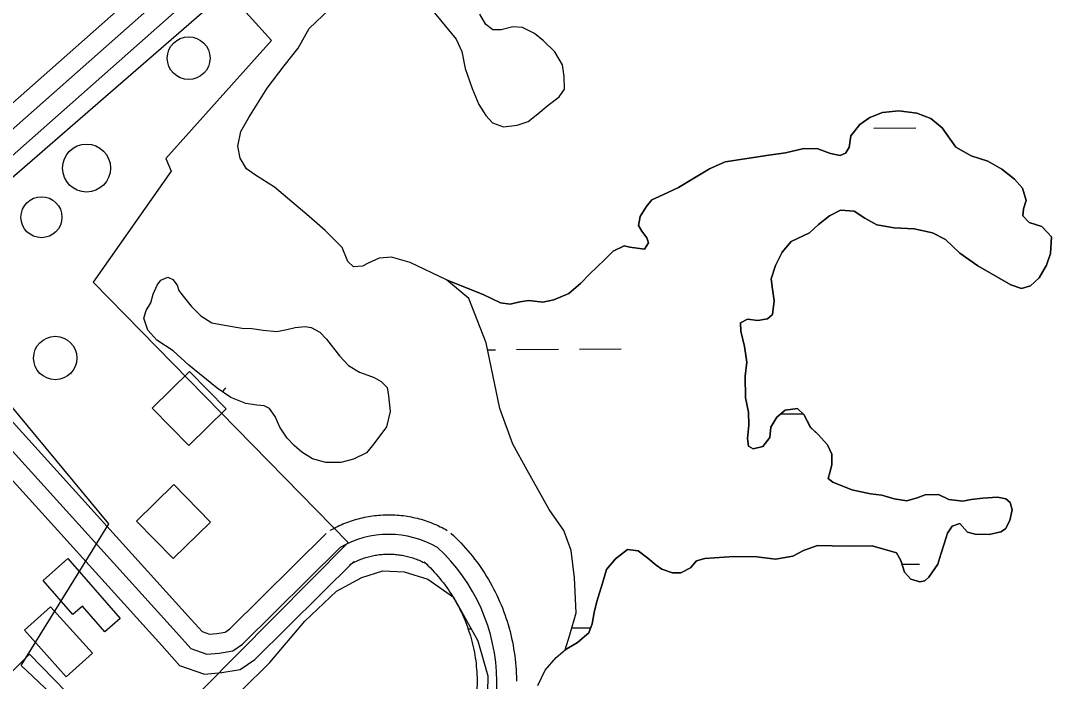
# Model space of a CAD drawing. Extents: x 3568792 to 3606828, y 529143 to 554785.
# Drawn here: x 3583388 to 3584174, y 546034 to 546538 of the extents above; entities that cross this region are included whole.
import ezdxf

# ---------------------------------------------------------------- set-up
doc = ezdxf.new("R2010")
doc.units = 0
for name, color, linetype in [('V-BLDG-OTLN', 7, 'Continuous'), ('V-DOMW-TANK', 7, 'Continuous'), ('V-ROAD-CNTR', 7, 'Continuous'), ('V-SITE-OTLN', 7, 'Continuous'), ('V-TOPO-SHOR', 7, 'Continuous'), ('V-WETL-SWMP', 7, 'Continuous')]:
    doc.layers.add(name, color=color, linetype=linetype)

msp = doc.modelspace()

# ---------------------------------------------------------------- linework, layer by layer
at = {"layer": 'V-BLDG-OTLN'}
for points in [[(3583516.47, 546270.61), (3583487.84, 546242.67), (3583515.77, 546214.04), (3583544.4, 546241.97)], [(3583504.57, 546184.36), (3583475.94, 546156.43), (3583503.88, 546127.8), (3583532.51, 546155.73)], [(3583423.71, 546127.8), (3583463.5, 546082.22), (3583451.94, 546072.12), (3583434.93, 546091.61), (3583427.53, 546085.15), (3583404.75, 546111.24)], [(3583442.42, 546055.63), (3583410.53, 546091.16), (3583390.55, 546073.22), (3583422.44, 546037.7)], [(3583394.54, 546054.99), (3583365.91, 546027.06), (3583393.84, 545998.43), (3583422.47, 546026.36)]]:
    msp.add_lwpolyline(points, close=True, dxfattribs=at)
at = {"layer": 'V-DOMW-TANK'}
for centre, radius in [((3583515.76, 546509.46), 16.32), ((3583437.92, 546425.67), 18.29), ((3583403.55, 546388.17), 15.63), ((3583414.09, 546280.81), 16.54)]:
    msp.add_circle(centre, radius, dxfattribs=at)
at = {"layer": 'V-ROAD-CNTR'}
for points in [[(3583288.69, 546393.34), (3583711.27, 546767.29)], [(3582522.5, 545706.37), (3583094.26, 546201.26), (3583721.21, 546756.06)], [(3583279.26, 546344.94), (3583732.27, 546745.81)], [(3583258.81, 546345.19), (3583506.5, 546071.55), (3583517.31, 546059.25), (3583529.7, 546055), (3583539.08, 546055.81), (3583549.36, 546057.61), (3583556.71, 546062.58), (3583631.15, 546136.37)], [(3583279.26, 546344.94), (3583517.7, 546081.53), (3583525.95, 546072.14), (3583531.56, 546070.22), (3583537.14, 546070.7), (3583543.62, 546071.83), (3583547.14, 546074.22), (3583620.59, 546147.03)], [(3583256.79, 546325.06), (3583495.31, 546061.57), (3583508.67, 546046.35), (3583527.84, 546039.78), (3583541.02, 546040.93), (3583555.11, 546043.38), (3583566.28, 546050.95), (3583641.71, 546125.72)], [(3583623.74, 546149.42), (3583625.02, 546150.15), (3583626.43, 546150.9), (3583627.77, 546151.59), (3583629.17, 546152.29), (3583630.62, 546152.98), (3583631.99, 546153.6), (3583633.42, 546154.23), (3583634.9, 546154.84), (3583636.35, 546155.4), (3583637.81, 546155.95), (3583639.25, 546156.45), (3583640.72, 546156.95), (3583642.26, 546157.43), (3583643.76, 546157.87), (3583645.23, 546158.27), (3583646.73, 546158.66), (3583648.26, 546159.02), (3583649.8, 546159.36), (3583651.34, 546159.67), (3583652.83, 546159.95), (3583654.39, 546160.21), (3583655.95, 546160.44), (3583657.47, 546160.63), (3583659.03, 546160.81), (3583660.6, 546160.96), (3583662.14, 546161.08), (3583663.68, 546161.17), (3583665.26, 546161.24), (3583666.86, 546161.27), (3583668.37, 546161.28), (3583669.91, 546161.27), (3583671.49, 546161.23), (3583673.08, 546161.16), (3583674.6, 546161.06), (3583676.16, 546160.94), (3583677.76, 546160.78), (3583679.26, 546160.6), (3583680.79, 546160.4), (3583682.37, 546160.17), (3583683.9, 546159.9), (3583685.45, 546159.62), (3583686.96, 546159.3), (3583688.45, 546158.98), (3583690.02, 546158.6), (3583691.51, 546158.21), (3583692.99, 546157.79), (3583694.53, 546157.34), (3583696, 546156.87), (3583697.46, 546156.38), (3583698.93, 546155.85), (3583700.39, 546155.31), (3583701.88, 546154.72), (3583703.3, 546154.12), (3583704.69, 546153.52), (3583706.15, 546152.86), (3583707.56, 546152.17), (3583708.92, 546151.5), (3583710.33, 546150.77), (3583711.71, 546150.01), (3583712.9, 546149.33)], [(3583715.69, 546147.29), (3583717.6, 546145.52), (3583719.56, 546143.62), (3583721.42, 546141.76), (3583723.3, 546139.82), (3583725.16, 546137.82), (3583726.92, 546135.86), (3583728.7, 546133.83), (3583730.45, 546131.74), (3583732.13, 546129.66), (3583733.8, 546127.52), (3583735.39, 546125.41), (3583736.97, 546123.25), (3583738.55, 546120.99), (3583740.05, 546118.76), (3583741.49, 546116.53), (3583742.92, 546114.26), (3583744.31, 546111.94), (3583745.66, 546109.61), (3583746.97, 546107.23), (3583748.22, 546104.89), (3583749.45, 546102.48), (3583750.64, 546100.04), (3583751.76, 546097.63), (3583752.86, 546095.18), (3583753.91, 546092.68), (3583754.92, 546090.19), (3583755.88, 546087.7), (3583756.82, 546085.15), (3583757.69, 546082.57), (3583758.51, 546080.06), (3583759.29, 546077.51), (3583760.05, 546074.89), (3583760.75, 546072.27), (3583761.38, 546069.69), (3583762, 546067.07), (3583762.56, 546064.38), (3583763.06, 546061.79), (3583763.54, 546059.15), (3583763.97, 546056.46), (3583764.33, 546053.8), (3583764.67, 546051.12), (3583764.94, 546048.47), (3583765.18, 546045.81), (3583765.37, 546043.07), (3583765.51, 546040.41), (3583765.6, 546037.75), (3583765.66, 546035.01), (3583765.65, 546034.38)], [(3583638.56, 546123.33), (3583639.54, 546123.89), (3583640.41, 546124.36), (3583641.38, 546124.85), (3583642.31, 546125.32), (3583643.2, 546125.75), (3583644.19, 546126.19), (3583645.15, 546126.61), (3583646.06, 546126.99), (3583647.03, 546127.37), (3583648.01, 546127.73), (3583649.02, 546128.08), (3583650, 546128.42), (3583650.95, 546128.71), (3583651.93, 546129), (3583652.97, 546129.28), (3583653.98, 546129.55), (3583654.98, 546129.79), (3583655.98, 546130.01), (3583656.99, 546130.21), (3583658.04, 546130.4), (3583659.05, 546130.57), (3583660.05, 546130.72), (3583661.11, 546130.85), (3583662.12, 546130.97), (3583663.15, 546131.07), (3583664.2, 546131.15), (3583665.25, 546131.21), (3583666.26, 546131.26), (3583667.26, 546131.28), (3583668.34, 546131.28), (3583669.39, 546131.28), (3583670.41, 546131.25), (3583671.42, 546131.2), (3583672.5, 546131.13), (3583673.52, 546131.05), (3583674.51, 546130.96), (3583675.58, 546130.83), (3583676.63, 546130.69), (3583677.6, 546130.55), (3583678.65, 546130.37), (3583679.65, 546130.18), (3583680.68, 546129.97), (3583681.71, 546129.74), (3583682.69, 546129.5), (3583683.7, 546129.24), (3583684.71, 546128.96), (3583685.68, 546128.67), (3583686.68, 546128.35), (3583687.67, 546128.02), (3583688.64, 546127.67), (3583689.63, 546127.31), (3583690.55, 546126.94), (3583691.52, 546126.53), (3583692.52, 546126.1), (3583693.42, 546125.69), (3583694.34, 546125.25), (3583695.31, 546124.76), (3583696.21, 546124.29), (3583697.11, 546123.8), (3583698.08, 546123.25)], [(3583695.3, 546125.29), (3583696.96, 546123.75), (3583698.48, 546122.27), (3583700.04, 546120.71), (3583701.56, 546119.14), (3583703.01, 546117.59), (3583704.48, 546115.95), (3583705.92, 546114.31), (3583707.28, 546112.68), (3583708.64, 546111), (3583709.98, 546109.28), (3583711.3, 546107.52), (3583712.58, 546105.77), (3583713.8, 546104.03), (3583715, 546102.25), (3583716.2, 546100.39), (3583717.36, 546098.56), (3583718.47, 546096.7), (3583719.55, 546094.84), (3583720.59, 546092.94), (3583721.62, 546091.01), (3583722.61, 546089.08), (3583723.54, 546087.16), (3583724.47, 546085.17), (3583725.35, 546083.2), (3583726.19, 546081.21), (3583727.01, 546079.19), (3583727.79, 546077.15), (3583728.53, 546075.14), (3583729.22, 546073.12), (3583729.9, 546071.01), (3583730.54, 546068.93), (3583731.14, 546066.87), (3583731.69, 546064.81), (3583732.22, 546062.64), (3583732.72, 546060.55), (3583733.15, 546058.47), (3583733.57, 546056.3), (3583733.96, 546054.14), (3583734.29, 546052.06), (3583734.59, 546049.89), (3583734.86, 546047.74), (3583735.08, 546045.58), (3583735.28, 546043.41), (3583735.42, 546041.27), (3583735.53, 546039.1), (3583735.61, 546036.92), (3583735.65, 546034.78), (3583735.65, 546034.51)], [(3583735.66, 546034.86), (3583733.96, 545972.88), (3583730.86, 545911.42), (3583726.7, 545849.89), (3583721.82, 545788.06), (3583715.54, 545726.67), (3583708.19, 545665.5), (3583706.62, 545652.67)]]:
    msp.add_lwpolyline(points, dxfattribs=at)
for centre, radius, start, end in [((3583668.25, 546071.9), 74.39, 59.95689, 119.91827), ((3583611.48, 546033.67), 139.18, 0.32111, 47.50664), ((3580198.78, 546111.34), 3552.71, 352.55253, 358.75977)]:
    msp.add_arc(centre, radius, start, end, dxfattribs=at)
at = {"layer": 'V-SITE-OTLN'}
msp.add_lwpolyline([(3583307.62, 546354.71), (3583544.9, 546560.92), (3583578.83, 546523), (3583498.45, 546433.07), (3583502.44, 546423.32), (3583442.9, 546338.58), (3583637.32, 546140.23), (3583552.4, 546054.49), (3583479.69, 545981.08), (3583464.36, 545974.43), (3583388.13, 546046.27), (3583442.67, 546134.5), (3583454.98, 546154.41), (3583297.75, 546343.81)], close=True, dxfattribs=at)
at = {"layer": 'V-TOPO-SHOR'}
for points in [[(3583712.22, 546340.35), (3583684.53, 546353.55), (3583670.4, 546357.7), (3583661.09, 546356.88), (3583652.7, 546353.11), (3583648.25, 546350.73), (3583641.39, 546350.36), (3583637.05, 546354.35), (3583632.83, 546365.19), (3583619.83, 546378.14), (3583607.76, 546388.63), (3583581.22, 546411.11), (3583566.68, 546420.17), (3583559.91, 546425.18), (3583555.15, 546433.09), (3583553.35, 546442.42), (3583555.5, 546453.65), (3583561.55, 546464.32), (3583575.64, 546486.6), (3583588.65, 546503.52), (3583599.16, 546517.05), (3583607.74, 546532.08), (3583638.6, 546561.92)], [(3583692.38, 546557.58), (3583719.72, 546523.83), (3583723.97, 546514.45), (3583726.69, 546501.68), (3583731.82, 546486.41), (3583737, 546474.08), (3583742.24, 546465.67), (3583747.53, 546460.2), (3583755.81, 546457.12), (3583766.11, 546458.42), (3583774.48, 546461.21), (3583781.92, 546466.96), (3583789.87, 546473.68), (3583798.3, 546479.91), (3583802.31, 546485.71), (3583801.99, 546495.51), (3583800.67, 546504.35), (3583794.96, 546514.23), (3583786.29, 546522.7), (3583779.53, 546528.2), (3583770.3, 546532.77), (3583762.97, 546533.38), (3583754.12, 546531.08), (3583747.75, 546531.19), (3583742.44, 546535.2), (3583737.67, 546543.11)], [(3584112.35, 546173), (3584105.96, 546171.64), (3584095.21, 546172.8), (3584087.44, 546176.85), (3584077.15, 546176.53), (3584071.24, 546174.18), (3584063.36, 546171.87), (3584053.6, 546173.5), (3584044.34, 546176.1), (3584035.55, 546177.23), (3584021.4, 546180.41), (3584006.81, 546186.04), (3584003.43, 546189.04), (3584004.48, 546193.43), (3584006.05, 546199.27), (3584006.19, 546207.6), (3584002.88, 546214.51), (3583995.67, 546222.46), (3583989.89, 546227.94), (3583984.67, 546237.82), (3583979.85, 546242.31), (3583970.53, 546241), (3583964.07, 546235.72), (3583959.54, 546227.97), (3583958.91, 546220.14), (3583953.41, 546213.38), (3583946.04, 546211.55), (3583942.64, 546213.56), (3583941.76, 546219.45), (3583942.92, 546229.72), (3583942.59, 546239.52), (3583940.33, 546250.32), (3583940.12, 546266.97), (3583941.28, 546277.73), (3583939.52, 546289.51), (3583936.78, 546301.31), (3583936.4, 546307.68), (3583941.83, 546310.52), (3583949.65, 546309.41), (3583957.02, 546310.76), (3583960.99, 546314.11), (3583962.14, 546324.38), (3583960.82, 546333.21), (3583959.98, 546341.06), (3583963.09, 546351.29), (3583968.16, 546361.49), (3583975.15, 546369.69), (3583988.97, 546376.31), (3583995.93, 546382.56), (3584004.37, 546389.27), (3584012.76, 546393.54), (3584023.03, 546392.87), (3584031.26, 546387.35), (3584040.48, 546382.3), (3584053.66, 546380.12), (3584068.83, 546379.37), (3584082.97, 546376.2), (3584092.68, 546371.13), (3584103.76, 546360.67), (3584117.31, 546351.14), (3584132.35, 546342.56), (3584142.53, 546336.51), (3584150.81, 546333.92), (3584157.69, 546335.76), (3584164.16, 546342.02), (3584169.71, 546351.72), (3584172.8, 546360.48), (3584173.5, 546373.2), (3584166.29, 546381.15), (3584156.55, 546384.26), (3584151.74, 546389.23), (3584152.32, 546394.61), (3584154.39, 546400.94), (3584151.6, 546410.29), (3584145.36, 546417.25), (3584135.69, 546424.76), (3584125.02, 546430.81), (3584112.36, 546434.94), (3584100.72, 546441.5), (3584090.2, 546456.37), (3584081.51, 546463.37), (3584070.81, 546467.47), (3584057.12, 546469.17), (3584044.86, 546467.91), (3584035.01, 546464.16), (3584027.57, 546458.9), (3584020.57, 546450.2), (3584019.44, 546441.41), (3584016.43, 546437.05), (3584012.48, 546435.16), (3584005.17, 546436.75), (3583995.43, 546440.34), (3583984.67, 546440.53), (3583970.9, 546437.33), (3583958.14, 546435.59)], [(3583958.14, 546435.59), (3583924.76, 546430.28), (3583912.92, 546425.09), (3583900.06, 546417.47), (3583889.18, 546410.8), (3583877.33, 546405.13), (3583868.95, 546401.35)], [(3583868.95, 546401.35), (3583864.45, 546396.04), (3583859.92, 546388.78), (3583858.83, 546381.94), (3583861.2, 546377.49), (3583865.03, 546372.53), (3583866.44, 546368.59), (3583863.41, 546363.74), (3583852.18, 546365.4), (3583847.79, 546366.46), (3583839.4, 546362.19), (3583832.93, 546355.94), (3583821.48, 546344.87), (3583814.5, 546337.64), (3583805.56, 546329.96), (3583794.22, 546325.26), (3583785.87, 546323.44), (3583775.11, 546324.6), (3583768.24, 546323.74), (3583760.87, 546321.9), (3583753.54, 546323), (3583740.92, 546329.09), (3583712.22, 546340.35)], [(3583510.5, 546329.36), (3583517.58, 546320.35), (3583525.03, 546312.98), (3583533.5, 546307.57), (3583543.02, 546305.76), (3583556.48, 546303.56), (3583564.05, 546303.43), (3583572.58, 546301.97), (3583583.1, 546301.14), (3583590.7, 546302.66), (3583596.98, 546304.19), (3583604.56, 546304.73), (3583609.16, 546303.99), (3583615.68, 546300.59), (3583620.86, 546295.23), (3583630.85, 546282.55), (3583637.64, 546275.2), (3583646.11, 546270.11), (3583652.33, 546267.71), (3583657.24, 546265.98), (3583662.45, 546262.93), (3583666.98, 546258.24), (3583668.2, 546251.96), (3583669.31, 546240.09), (3583666.48, 546228.29), (3583657.04, 546215.28), (3583651.33, 546208.47), (3583641.37, 546203.69), (3583631.78, 546201.22), (3583620.26, 546201.09), (3583610.1, 546203.9), (3583601.96, 546208.97), (3583596.12, 546214.01), (3583590.94, 546219.69), (3583585.16, 546228.02), (3583581.68, 546236.31), (3583577.5, 546242.3), (3583573.25, 546244.35), (3583567.66, 546244.78), (3583559.46, 546246.23), (3583548.01, 546250.7), (3583537.6, 546257.79), (3583515.84, 546275.28), (3583503.84, 546286.34), (3583491.47, 546294.45), (3583484.69, 546302.14), (3583481.54, 546311.08), (3583483.29, 546316.98), (3583487.01, 546322.84), (3583488.77, 546329.39), (3583491.85, 546336.26), (3583494.55, 546340.16), (3583499.85, 546342.38), (3583503.77, 546340.66), (3583506.99, 546336.33), (3583508.24, 546332.36), (3583510.5, 546329.36)], [(3584141.94, 546156.83), (3584143.55, 546165.13), (3584142.17, 546170.54), (3584138.79, 546173.53), (3584132.45, 546174.62), (3584121.17, 546173.83), (3584112.35, 546173)], [(3583802.93, 546058.27), (3583812.33, 546063.98), (3583820.77, 546071.18), (3583823.34, 546078), (3583824.96, 546086.78), (3583827.05, 546095.07), (3583831.21, 546109.2), (3583834.32, 546119.43), (3583841.31, 546127.63), (3583850.25, 546134.83), (3583858.55, 546133.71), (3583865.8, 546128.2), (3583872.07, 546122.71), (3583876.43, 546119.7), (3583884.71, 546117.11), (3583891.07, 546117), (3583898.48, 546120.79), (3583902.98, 546126.1), (3583909.37, 546127.95), (3583931.43, 546129.54), (3583949.05, 546129.24), (3583963.22, 546127.53), (3583976.48, 546129.76), (3583984.39, 546134.03), (3583995.22, 546137.77), (3584006.48, 546137.57), (3584020.18, 546137.34), (3584036.84, 546137.55), (3584055.35, 546132.34), (3584058.68, 546126.41), (3584061.47, 546117.55), (3584066.27, 546112.08), (3584073.09, 546110.01), (3584077.02, 546110.92), (3584080.01, 546113.81), (3584087.03, 546123.48), (3584089.12, 546131.29), (3584091.7, 546139.07), (3584094.29, 546147.35), (3584097.8, 546152.68), (3584103.71, 546154.54), (3584109.48, 546148.08), (3584115.33, 546146.51), (3584126.1, 546146.33), (3584134.94, 546148.14), (3584138.41, 546150.53), (3584141.94, 546156.83)], [(3583781.91, 546031.2), (3583787.49, 546042.86), (3583795.98, 546052.51), (3583802.93, 546058.27)]]:
    msp.add_lwpolyline(points, dxfattribs=at)
at = {"layer": 'V-WETL-SWMP'}
for p, q in [((3584038.12, 546456.01), (3584070.12, 546456.28)), ((3583743.64, 546287.02), (3583749.63, 546287.07)), ((3583765.63, 546287.21), (3583797.63, 546287.48)), ((3583813.63, 546287.61), (3583845.63, 546287.88)), ((3583967.37, 546238.17), (3583984.15, 546238.31)), ((3584059.59, 546123.51), (3584072.93, 546123.62)), ((3583728.27, 546074.28), (3583731.14, 546074.3)), ((3583807.82, 546074.95), (3583822.24, 546075.07))]:
    msp.add_line(p, q, dxfattribs=at)
for points in [[(3583802.93, 546058.27), (3583806.36, 546069.77), (3583811.08, 546086.47), (3583810.05, 546113.14), (3583807.44, 546133.92), (3583801.78, 546149.31), (3583790.7, 546165.29), (3583773.93, 546195.19), (3583762.91, 546215.12), (3583753.01, 546242.43), (3583742.5, 546292.46), (3583729.25, 546326.24), (3583712.22, 546340.35), (3583740.92, 546329.09), (3583753.54, 546323), (3583760.87, 546321.9), (3583768.24, 546323.73), (3583775.11, 546324.6), (3583785.86, 546323.44), (3583794.22, 546325.26), (3583805.56, 546329.96), (3583814.5, 546337.64), (3583821.48, 546344.87), (3583832.93, 546355.94), (3583839.4, 546362.19), (3583847.79, 546366.46), (3583852.18, 546365.4), (3583863.41, 546363.75), (3583866.43, 546368.59), (3583865.03, 546372.53), (3583861.2, 546377.49), (3583858.83, 546381.94), (3583859.92, 546388.78), (3583864.45, 546396.04), (3583868.95, 546401.35), (3583877.33, 546405.13), (3583889.18, 546410.8), (3583900.06, 546417.47), (3583912.92, 546425.09), (3583924.76, 546430.28), (3583958.14, 546435.59), (3583970.9, 546437.33), (3583984.67, 546440.53), (3583995.44, 546440.34), (3584005.17, 546436.75), (3584012.48, 546435.16), (3584016.43, 546437.05), (3584019.44, 546441.41), (3584020.57, 546450.2), (3584027.57, 546458.9), (3584035.01, 546464.16), (3584044.86, 546467.91), (3584057.12, 546469.17), (3584070.81, 546467.47), (3584081.51, 546463.37), (3584090.2, 546456.37), (3584100.72, 546441.5), (3584112.36, 546434.94), (3584125.02, 546430.81), (3584135.69, 546424.76), (3584145.36, 546417.25), (3584151.6, 546410.29), (3584154.39, 546400.94), (3584152.32, 546394.61), (3584151.74, 546389.23), (3584156.55, 546384.26), (3584166.29, 546381.15), (3584173.5, 546373.2), (3584172.8, 546360.48), (3584169.71, 546351.72), (3584164.16, 546342.02), (3584157.69, 546335.76), (3584150.81, 546333.92), (3584142.52, 546336.51), (3584132.35, 546342.56), (3584117.31, 546351.14), (3584103.76, 546360.67), (3584092.68, 546371.14), (3584082.97, 546376.2), (3584068.83, 546379.37), (3584053.66, 546380.12), (3584040.48, 546382.3), (3584031.26, 546387.35), (3584023.03, 546392.88), (3584012.76, 546393.54), (3584004.37, 546389.27), (3583995.93, 546382.56), (3583988.97, 546376.31), (3583975.15, 546369.69), (3583968.15, 546361.49), (3583963.09, 546351.29), (3583959.98, 546341.06), (3583960.82, 546333.21), (3583962.14, 546324.38), (3583960.99, 546314.11), (3583957.02, 546310.76), (3583949.65, 546309.41), (3583941.83, 546310.52), (3583936.4, 546307.68), (3583936.78, 546301.31), (3583939.52, 546289.51)], [(3583939.52, 546289.51), (3583941.28, 546277.73), (3583940.12, 546266.97), (3583940.33, 546250.32), (3583942.59, 546239.52), (3583942.92, 546229.72), (3583941.76, 546219.45), (3583942.64, 546213.56), (3583946.04, 546211.55), (3583953.41, 546213.38), (3583958.91, 546220.14), (3583959.53, 546227.97), (3583964.07, 546235.72), (3583970.53, 546241), (3583979.85, 546242.31), (3583984.67, 546237.82), (3583989.89, 546227.95), (3583995.67, 546222.46), (3584002.88, 546214.51), (3584006.19, 546207.59), (3584006.05, 546199.27), (3584004.48, 546193.43), (3584003.43, 546189.04), (3584006.81, 546186.04), (3584021.4, 546180.41), (3584035.55, 546177.23), (3584044.34, 546176.1), (3584053.6, 546173.5), (3584063.37, 546171.87), (3584071.24, 546174.18), (3584077.15, 546176.53), (3584087.44, 546176.85), (3584095.21, 546172.8), (3584105.96, 546171.64), (3584112.35, 546173), (3584121.17, 546173.83), (3584132.45, 546174.62), (3584138.79, 546173.53), (3584142.17, 546170.54), (3584143.55, 546165.13), (3584141.94, 546156.83), (3584138.41, 546150.53), (3584134.94, 546148.14), (3584126.09, 546146.33), (3584115.33, 546146.51), (3584109.48, 546148.08), (3584103.71, 546154.54), (3584097.8, 546152.68), (3584094.29, 546147.35), (3584091.7, 546139.07), (3584089.12, 546131.28), (3584087.03, 546123.48), (3584080.01, 546113.81), (3584077.02, 546110.92), (3584073.09, 546110.01), (3584066.27, 546112.08), (3584061.47, 546117.55), (3584058.68, 546126.41), (3584055.35, 546132.34), (3584036.84, 546137.55), (3584020.19, 546137.34), (3584006.48, 546137.57), (3583995.22, 546137.77), (3583984.39, 546134.03), (3583976.48, 546129.76), (3583963.22, 546127.53), (3583949.05, 546129.24), (3583931.43, 546129.54), (3583909.37, 546127.95), (3583902.98, 546126.1), (3583898.48, 546120.79), (3583891.07, 546117), (3583884.71, 546117.11), (3583876.43, 546119.7), (3583872.07, 546122.71), (3583865.8, 546128.2), (3583858.55, 546133.71), (3583850.25, 546134.83), (3583841.31, 546127.63), (3583834.32, 546119.43), (3583831.21, 546109.2), (3583827.05, 546095.07), (3583824.95, 546086.78), (3583823.34, 546078), (3583820.77, 546071.19), (3583812.33, 546063.98), (3583802.93, 546058.27)], [(3583385.35, 545997.52), (3583409.58, 545971.45), (3583433.51, 545956.74), (3583458.58, 545951.38), (3583475.37, 545952.09), (3583489.29, 545958.76), (3583503.33, 545972.33), (3583534.49, 546005.85), (3583577.64, 546048.54), (3583604.32, 546080.16), (3583628.39, 546102.94), (3583647.81, 546113.46), (3583663.68, 546118.62), (3583679.95, 546117.86), (3583698.11, 546112.12), (3583717.61, 546098.47), (3583736.29, 546065.1), (3583743.73, 546038.33), (3583743.11, 546001.34), (3583739.96, 545960.94), (3583736.07, 545935.35), (3583729.73, 545852.08), (3583722.21, 545786.59), (3583717.81, 545701.31)]]:
    msp.add_lwpolyline(points, dxfattribs=at)
msp.add_lwpolyline([(3583510.49, 546329.36), (3583517.58, 546320.35), (3583525.03, 546312.98), (3583533.5, 546307.57), (3583543.02, 546305.76), (3583556.48, 546303.56), (3583564.05, 546303.43), (3583572.58, 546301.97), (3583583.1, 546301.14), (3583590.7, 546302.66), (3583596.98, 546304.19), (3583604.56, 546304.72), (3583609.16, 546303.99), (3583615.68, 546300.59), (3583620.86, 546295.23), (3583630.85, 546282.55), (3583637.64, 546275.2), (3583646.11, 546270.11), (3583652.33, 546267.71), (3583657.24, 546265.98), (3583662.45, 546262.93), (3583666.98, 546258.24), (3583668.19, 546251.96), (3583669.31, 546240.09), (3583666.48, 546228.29), (3583657.04, 546215.28), (3583651.33, 546208.46), (3583641.37, 546203.7), (3583631.78, 546201.22), (3583620.26, 546201.09), (3583610.1, 546203.89), (3583601.96, 546208.97), (3583596.12, 546214.01), (3583590.94, 546219.69), (3583585.16, 546228.02), (3583581.68, 546236.31), (3583577.5, 546242.3), (3583573.25, 546244.35), (3583567.67, 546244.77), (3583559.46, 546246.23), (3583548.01, 546250.7), (3583537.6, 546257.79), (3583515.84, 546275.28), (3583503.84, 546286.34), (3583491.47, 546294.45), (3583484.69, 546302.14), (3583481.54, 546311.08), (3583483.29, 546316.98), (3583487.01, 546322.84), (3583488.77, 546329.4), (3583491.85, 546336.26), (3583494.55, 546340.16), (3583499.85, 546342.38), (3583503.77, 546340.66), (3583506.99, 546336.33), (3583508.24, 546332.36)], close=True, dxfattribs=at)
msp.add_arc((3583570.71, 546235.29), 35.25, 139.71152, 145.81554, dxfattribs=at)

doc.saveas('drawing.dxf')
